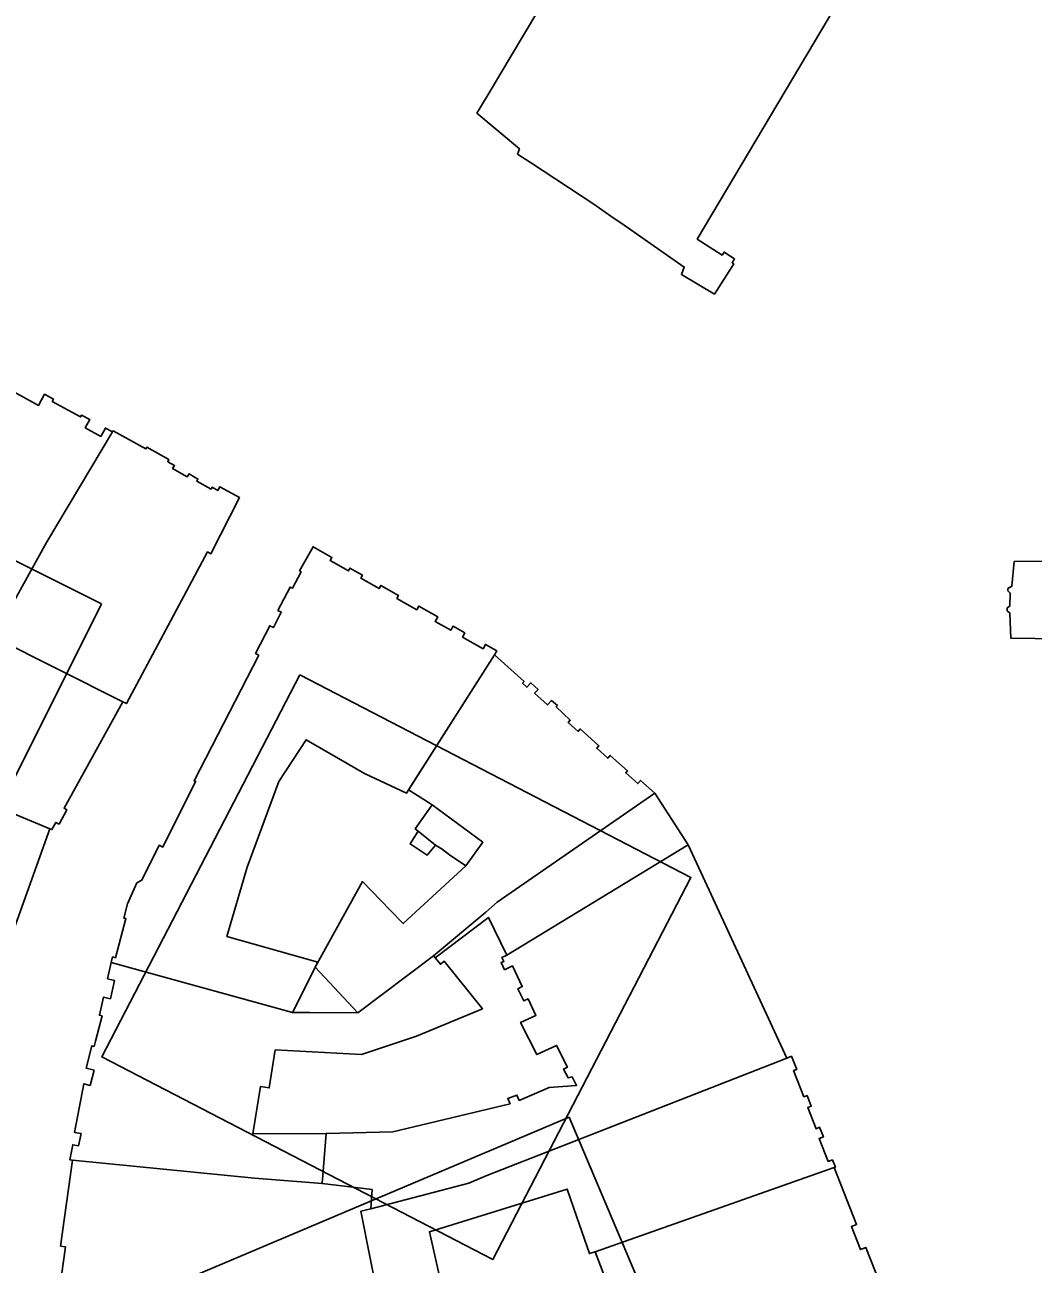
# Model space of a CAD drawing. Extents: x -293619 to -291580, y 30940 to 32770.
# Drawn here: x -291640.604 to -291637.787, y 30969.911 to 30973.374 of the extents above; entities that cross this region are included whole.
import ezdxf

# ---------------------------------------------------------------- set-up
doc = ezdxf.new("R2010")
doc.units = 0
doc.layers.add('RAMKA_I_OPISY', color=7, linetype='Continuous')

msp = doc.modelspace()

# ---------------------------------------------------------------- linework, layer by layer
at = {"layer": 'RAMKA_I_OPISY'}
for points in [[(-291638.7247, 30974.16), (-291639.2507, 30973.2779), (-291639.3038, 30973.1889), (-291639.333, 30973.1397), (-291639.3405, 30973.1272), (-291639.2221, 30973.0277), (-291639.2269, 30973.0128), (-291639.1913, 30972.9894), (-291639.0139, 30972.8728), (-291638.9663, 30972.8397), (-291638.9297, 30972.8141), (-291638.7614, 30972.6971), (-291638.7692, 30972.6768), (-291638.6773, 30972.6219), (-291638.6232, 30972.706), (-291638.628, 30972.709), (-291638.621, 30972.7201), (-291638.634, 30972.7285), (-291638.6503, 30972.739), (-291638.6557, 30972.7306), (-291638.7253, 30972.7752), (-291638.0728, 30973.8745)], [(-291640.6904, 30971.6632), (-291640.5432, 30971.9275), (-291640.3585, 30972.2367), (-291640.3782, 30972.2475), (-291640.3912, 30972.2242), (-291640.4345, 30972.2482), (-291640.4218, 30972.2711), (-291640.4448, 30972.2835), (-291640.4477, 30972.2784), (-291640.5267, 30972.3219), (-291640.5235, 30972.3281), (-291640.5481, 30972.3417), (-291640.5653, 30972.3105), (-291640.643, 30972.3535)], [(-291637.6079, 30971.8764), (-291637.8403, 30971.8745), (-291637.8462, 30971.8055), (-291637.8576, 30971.7987), (-291637.8576, 30971.7928), (-291637.8508, 30971.7863), (-291637.8519, 30971.7498), (-291637.8595, 30971.7449), (-291637.8595, 30971.7371), (-291637.8519, 30971.7304), (-291637.8489, 30971.6602), (-291637.7145, 30971.6583)], [(-291639.4354, 30969.8364), (-291639.4732, 30970.0018), (-291639.0889, 30970.1213), (-291639.0617, 30970.0429), (-291639.0262, 30969.9409), (-291639.0103, 30969.9463), (-291638.3424, 30970.1814), (-291638.3394, 30970.1822), (-291638.3475, 30970.2027), (-291638.3592, 30970.1983), (-291638.3843, 30970.2627), (-291638.3729, 30970.267), (-291638.3834, 30970.2937), (-291638.393, 30970.2899), (-291638.4164, 30970.3495), (-291638.4069, 30970.3532), (-291638.4185, 30970.3826), (-291638.4272, 30970.3789), (-291638.456, 30970.4523), (-291638.4474, 30970.4557), (-291638.4619, 30970.4924), (-291638.4749, 30970.4873), (-291639.3127, 30970.1589), (-291639.363, 30970.1378), (-291639.6373, 30970.0664), (-291639.6646, 30970.0594), (-291639.613, 30969.7967)], [(-291638.9178, 30969.7041), (-291639.0103, 30969.9463), (-291638.3424, 30970.1814), (-291638.2801, 30970.0218), (-291638.2944, 30970.0163), (-291638.2694, 30969.9522), (-291638.2547, 30969.9581), (-291638.2017, 30969.8254)]]:
    msp.add_lwpolyline(points, dxfattribs=at)
for points in [[(-291640.3893, 30971.7566), (-291642.2298, 30972.6768), (-291642.6757, 30971.785), (-291640.8352, 30970.8648)], [(-291640.6904, 30971.6632), (-291640.3295, 30971.4822), (-291640.3198, 30971.4774), (-291640.0928, 30971.9015), (-291640.0836, 30971.8964), (-291640.0038, 30972.053), (-291640.0585, 30972.0833), (-291640.0644, 30972.0725), (-291640.0804, 30972.0818), (-291640.0834, 30972.0769), (-291640.1232, 30972.0991), (-291640.12, 30972.1049), (-291640.1446, 30972.1192), (-291640.1497, 30972.1112), (-291640.1907, 30972.1341), (-291640.1856, 30972.1431), (-291640.204, 30972.1534), (-291640.201, 30972.1591), (-291640.263, 30972.1937), (-291640.2654, 30972.1891), (-291640.3566, 30972.2399), (-291640.3585, 30972.2367), (-291640.5432, 30971.9275)], [(-291639.95, 30971.6129), (-291639.9592, 30971.6178), (-291639.9194, 30971.6949), (-291639.9092, 30971.6897), (-291639.887, 30971.733), (-291639.8964, 30971.7379), (-291639.8626, 30971.8033), (-291639.8556, 30971.7998), (-291639.8318, 30971.8461), (-291639.8364, 30971.8485), (-291639.7983, 30971.9156), (-291639.7458, 30971.8859), (-291639.7507, 30971.8772), (-291639.6996, 30971.8482), (-291639.6952, 30971.8561), (-291639.6606, 30971.8363), (-291639.6649, 30971.8284), (-291639.6134, 30971.7991), (-291639.6086, 30971.8077), (-291639.5597, 30971.7798), (-291639.5642, 30971.7714), (-291639.5087, 30971.7399), (-291639.5031, 30971.7498), (-291639.4501, 30971.7198), (-291639.4573, 30971.7072), (-291639.4136, 30971.6824), (-291639.4074, 30971.6935), (-291639.3744, 30971.6749), (-291639.3808, 30971.6635), (-291639.3235, 30971.6309), (-291639.3167, 30971.6429), (-291639.2848, 30971.6248), (-291639.2919, 30971.6134), (-291639.5373, 30971.2275), (-291639.6549, 30971.2824), (-291639.8173, 30971.3766), (-291639.8935, 30971.2602), (-291639.9828, 30971.0206), (-291640.0389, 30970.8269), (-291639.7851, 30970.7554), (-291639.8556, 30970.6147), (-291640.3623, 30970.7543), (-291640.3582, 30970.7697), (-291640.3506, 30970.7676), (-291640.3209, 30970.8768), (-291640.3271, 30970.8785), (-291640.3163, 30970.918), (-291640.2903, 30970.9764), (-291640.2765, 30970.9842), (-291640.2281, 30971.0816), (-291640.2181, 30971.0765), (-291640.1267, 30971.2602), (-291640.1307, 30971.2621)], [(-291640.5338, 30971.1279), (-291640.5278, 30971.1254), (-291640.5167, 30971.1457), (-291640.5078, 30971.1409), (-291640.4862, 30971.1809), (-291640.4937, 30971.185), (-291640.3295, 30971.4822), (-291640.6904, 30971.6632), (-291640.8127, 30971.4169), (-291640.8459, 30971.3501), (-291640.8879, 30971.2656), (-291640.7613, 30971.2223)], [(-291639.2919, 30971.6134), (-291639.209, 30971.539), (-291639.2132, 30971.5343), (-291639.2009, 30971.5233), (-291639.1901, 30971.5355), (-291639.1699, 30971.5171), (-291639.1797, 30971.5063), (-291639.1436, 30971.4738), (-291639.1321, 30971.4865), (-291639.116, 30971.472), (-291639.1196, 30971.4686), (-291639.0798, 30971.4311), (-291639.0856, 30971.4247), (-291639.0581, 30971.4), (-291639.0519, 30971.407), (-291638.9997, 30971.36), (-291639.0061, 30971.3527), (-291638.9752, 30971.3249), (-291638.9681, 30971.3329), (-291638.9199, 30971.2896), (-291638.925, 30971.284), (-291638.8916, 30971.2539), (-291638.8834, 30971.2631), (-291638.8436, 30971.2272), (-291639.2837, 30970.9226), (-291639.3159, 30970.8952), (-291639.4615, 30970.7727), (-291639.6735, 30970.6136), (-291639.792, 30970.7416), (-291639.6606, 30970.9802), (-291639.6089, 30970.9272), (-291639.5832, 30970.9006), (-291639.5464, 30970.863), (-291639.3719, 30971.0243), (-291639.3237, 30971.0902), (-291639.4661, 30971.1944), (-291639.4996, 30971.2158), (-291639.5145, 30971.2253), (-291639.5315, 30971.2364)], [(-291639.8354, 30971.5578), (-291640.3882, 30970.4904), (-291639.2958, 30969.9247), (-291638.743, 30970.9921)], [(-291640.5338, 30971.1279), (-291640.6298, 30970.8593), (-291640.666, 30970.689), (-291640.689, 30970.5806), (-291641.4568, 30970.9307), (-291641.4502, 30970.9456), (-291641.4124, 30971.0309), (-291641.4026, 30971.0256), (-291641.331, 30971.2012), (-291641.2282, 30971.4168), (-291641.1213, 30971.3632), (-291641.1676, 30971.2756), (-291640.9523, 30971.1871), (-291640.932, 30971.1789), (-291640.8879, 30971.2656), (-291640.7613, 30971.2223)], [(-291638.8436, 30971.2272), (-291638.7506, 30971.083), (-291639.2572, 30970.7751), (-291639.3085, 30970.88), (-291639.457, 30970.7673), (-291639.4615, 30970.7727), (-291639.3159, 30970.8952), (-291639.2837, 30970.9226)], [(-291639.4661, 30971.1944), (-291639.3237, 30971.0902), (-291639.3719, 30971.0243), (-291639.4168, 30971.0548), (-291639.4374, 30971.0711), (-291639.4561, 30971.0822), (-291639.5045, 30971.1211), (-291639.5131, 30971.1276)], [(-291639.5045, 30971.1211), (-291639.5272, 30971.0857), (-291639.4793, 30971.0543), (-291639.4561, 30971.0822)], [(-291638.7506, 30971.083), (-291638.7151, 30971.0067), (-291638.4749, 30970.4873), (-291639.3127, 30970.1589), (-291639.363, 30970.1378), (-291639.6373, 30970.0664), (-291639.6335, 30970.1196), (-291639.7731, 30970.1367), (-291639.7615, 30970.2768), (-291639.5759, 30970.2812), (-291639.2478, 30970.3596), (-291639.254, 30970.3745), (-291639.229, 30970.3839), (-291639.2227, 30970.369), (-291639.1389, 30970.4051), (-291639.0624, 30970.4106), (-291639.0749, 30970.435), (-291639.0854, 30970.4316), (-291639.0984, 30970.4565), (-291639.0879, 30970.462), (-291639.1179, 30970.5225), (-291639.1733, 30970.497), (-291639.2188, 30970.587), (-291639.1758, 30970.6065), (-291639.1978, 30970.6525), (-291639.2098, 30970.6468), (-291639.2261, 30970.681), (-291639.2142, 30970.6867), (-291639.2417, 30970.7445), (-291639.2635, 30970.7341), (-291639.2729, 30970.7538), (-291639.2654, 30970.7574), (-291639.2707, 30970.7685), (-291639.2572, 30970.7751)], [(-291640.3623, 30970.7543), (-291640.3725, 30970.7086), (-291640.353, 30970.7042), (-291640.3645, 30970.653), (-291640.3838, 30970.6573), (-291640.395, 30970.6069), (-291640.3877, 30970.6052), (-291640.4063, 30970.5344), (-291640.4101, 30970.5198), (-291640.4161, 30970.5214), (-291640.4323, 30970.4594), (-291640.4101, 30970.4536), (-291640.4213, 30970.411), (-291640.4383, 30970.4154), (-291640.4643, 30970.2796), (-291640.4465, 30970.2761), (-291640.4531, 30970.2421), (-291640.4697, 30970.2452), (-291640.478, 30970.203), (-291640.4702, 30970.2022), (-291639.9615, 30970.1521), (-291639.7731, 30970.1367), (-291639.7615, 30970.2768), (-291639.9662, 30970.2757), (-291639.9454, 30970.4077), (-291639.9206, 30970.4039), (-291639.9039, 30970.51), (-291639.6632, 30970.4976), (-291639.509, 30970.5483), (-291639.3255, 30970.6248), (-291639.4322, 30970.758), (-291639.4428, 30970.7495), (-291639.4615, 30970.7727), (-291639.6735, 30970.6136), (-291639.8077, 30970.6144), (-291639.8134, 30970.6144), (-291639.8556, 30970.6147)], [(-291639.0828, 30970.3223), (-291640.3901, 30969.7692), (-291639.807, 30968.3909), (-291638.4997, 30968.944)], [(-291640.4702, 30970.2022), (-291640.5035, 30969.962), (-291640.4894, 30969.9598), (-291640.5008, 30969.8795), (-291640.517, 30969.8819), (-291640.5497, 30969.6466), (-291640.2895, 30969.6003), (-291640.0331, 30969.5567), (-291640.0201, 30969.7151), (-291639.7796, 30969.7002), (-291639.7707, 30969.5697), (-291639.5445, 30969.5989), (-291639.557, 30969.6668), (-291639.6054, 30969.758), (-291639.613, 30969.7967), (-291639.6646, 30970.0594), (-291639.6373, 30970.0664), (-291639.6335, 30970.1196), (-291639.7731, 30970.1367), (-291639.9615, 30970.1521)]]:
    msp.add_lwpolyline(points, close=True, dxfattribs=at)

doc.saveas('drawing.dxf')
